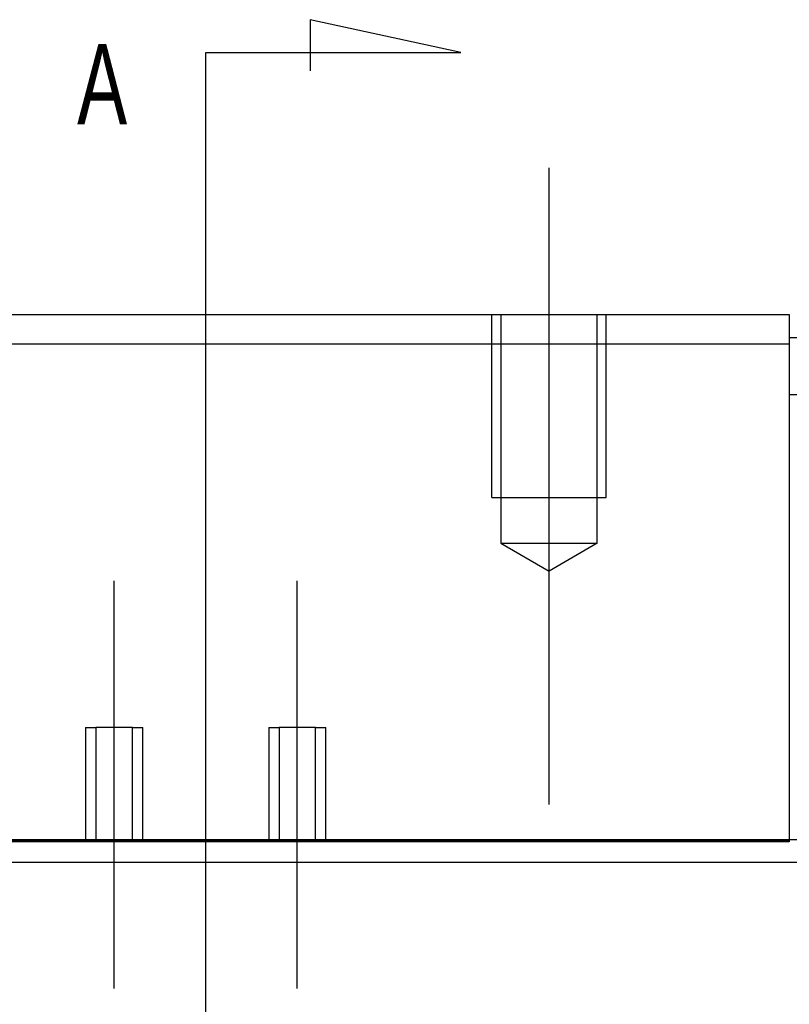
# Model space of a CAD drawing. Header units: millimetres. Extents: x -257 to 3135, y -1556 to 860.
# Tile 580 of 633: x 1329 to 1363, y -492 to -449. Entities that reach past the tile are written whole.
import ezdxf
from ezdxf.lldxf.tags import DXFTag

# ---------------------------------------------------------------- set-up
doc = ezdxf.new("R2010")
doc.units = ezdxf.units.MM
doc.layers.get('0').update_dxf_attribs({"linetype": 'CONTINUOUS'})
doc.styles.add('CHN', font='txt')
tags = doc.linetypes.add('DASHED', pattern=[25.72, 12.86, -12.86]).pattern_tags.tags
tags[6:7] = [DXFTag(74, 4), DXFTag(75, 0), DXFTag(340, '0'), DXFTag(46, 0.0), DXFTag(50, 0.0), DXFTag(44, 0.0), DXFTag(45, 0.0)]
tags[4:5] = [DXFTag(74, 4), DXFTag(75, 0), DXFTag(340, '0'), DXFTag(46, 0.0), DXFTag(50, 0.0), DXFTag(44, 0.0), DXFTag(45, 0.0)]

msp = doc.modelspace()

# ---------------------------------------------------------------- linework, layer by layer
for p, q in [((1348.701, -450.549), (1342.113, -449.115)), ((1342.113, -449.115), (1342.113, -451.345)), ((1337.553, -450.549), (1348.701, -450.549)), ((1337.553, -453.185), (1337.553, -450.549)), ((1337.553, -513.071), (1337.553, -453.185))]:
    msp.add_line(p, q)
at = {"ltscale": 0.2}
for p, q in [((1352.553, -483.415), (1352.553, -455.59)), ((1333.553, -491.462), (1333.553, -473.637)), ((1341.553, -491.462), (1341.553, -473.637))]:
    msp.add_line(p, q, dxfattribs=at)
at = {"linetype": 'Continuous'}
for p, q in [((1312.053, -462.002), (1363.053, -462.002)), ((1363.053, -462.002), (1363.053, -463.295)), ((1363.053, -463.002), (1447.001, -463.001)), ((1363.053, -463.295), (1312.053, -463.295)), ((1363.053, -463.295), (1363.053, -485.002)), ((1363.053, -465.504), (1447.001, -465.503)), ((1340.114, -484.955), (1236.001, -484.955)), ((1436.001, -484.955), (1340.114, -484.955)), ((1312.053, -485.002), (1363.053, -485.002)), ((1363.053, -485.049), (1312.053, -485.049)), ((1363.053, -485.002), (1363.053, -485.049)), ((1339.857, -485.955), (1236.001, -485.955)), ((1436.001, -485.955), (1339.857, -485.955))]:
    msp.add_line(p, q, dxfattribs=at)
at = {"linetype": 'DASHED', "ltscale": 0.3}
for p, q in [((1350.053, -470.002), (1350.053, -462.002)), ((1350.453, -462.002), (1350.453, -472.002)), ((1354.653, -472.002), (1354.653, -462.002)), ((1355.053, -470.002), (1355.053, -462.002)), ((1350.053, -470.002), (1355.053, -470.002)), ((1350.453, -472.002), (1354.653, -472.002)), ((1350.453, -472.002), (1352.553, -473.215)), ((1354.653, -472.002), (1352.553, -473.215)), ((1332.303, -480.049), (1332.303, -485.049)), ((1332.303, -480.049), (1332.753, -480.049)), ((1332.753, -480.049), (1332.753, -485.049)), ((1334.353, -480.049), (1332.753, -480.049)), ((1334.353, -485.049), (1334.353, -480.049)), ((1334.353, -480.049), (1334.803, -480.049)), ((1334.803, -485.049), (1334.803, -480.049)), ((1340.303, -480.049), (1340.303, -485.049)), ((1340.303, -480.049), (1340.753, -480.049)), ((1340.753, -480.049), (1340.753, -485.049)), ((1342.353, -480.049), (1340.753, -480.049)), ((1342.353, -485.049), (1342.353, -480.049)), ((1342.353, -480.049), (1342.803, -480.049)), ((1342.803, -485.049), (1342.803, -480.049))]:
    msp.add_line(p, q, dxfattribs=at)

# ---------------------------------------------------------------- texts
at = {"style": 'CHN', "width": 0.7}
msp.add_text('A', height=3.5, dxfattribs=at).set_placement((1331.932, -453.685))

doc.saveas('drawing.dxf')
